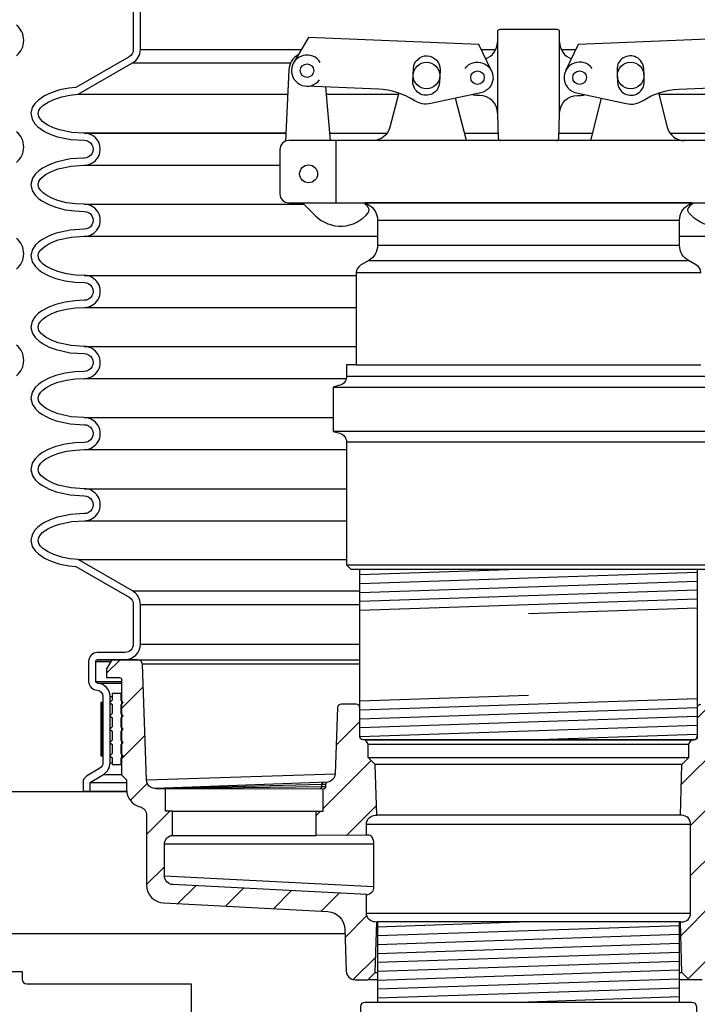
# Model space of a CAD drawing. Extents: x -169 to 6736, y -208 to 3022.
# Tile 557 of 656: x 6049 to 6059, y 966 to 980. Entities that reach past the tile are written whole.
import ezdxf

# ---------------------------------------------------------------- set-up
doc = ezdxf.new("R2010")
doc.units = 0
doc.header["$MEASUREMENT"] = 0
doc.header["$PDSIZE"] = 1
doc.layers.get('DEFPOINTS').update_dxf_attribs({"linetype": 'CONTINUOUS'})
for name, color, linetype in [('ADAPTOR', 3, 'CONTINUOUS'), ('DIM', 3, 'CONTINUOUS'), ('FILL-CAP', 1, 'CONTINUOUS'), ('FRP-SUMP', 2, 'CONTINUOUS'), ('GALV-4-PIPE', 4, 'CONTINUOUS'), ('MULTI-PORT-SHROUD', 1, 'CONTINUOUS'), ('MULTI-PORT-SPILL-BUCKET', 1, 'CONTINUOUS'), ('MULTI-PORT-SPILL-BUCKET-HATCH', 7, 'CONTINUOUS'), ('MULTI-PORT-SPILL-BUCKET-SHROUD', 1, 'CONTINUOUS'), ('THREADED-ADAPTOR', 4, 'CONTINUOUS')]:
    doc.layers.add(name, color=color, linetype=linetype)
doc.styles.add('SIMPLEX', font='simplex')
doc.dimstyles.new('DIM64', dxfattribs={"dimscale": 64, "dimtxt": 0.09375, "dimasz": 0.09375, "dimexe": 0.0625, "dimexo": 0.0625, "dimgap": 0.046875, "dimtad": 1, "dimdec": 4, "dimzin": 3, "dimdsep": 46, "dimlunit": 4, "dimtxsty": 'SIMPLEX', "dimcen": 0, "dimclrd": 256, "dimclre": 256, "dimclrt": 256, "dimadec": 0, "dimazin": 0, "dimtfac": 1, "dimtdec": 4, "dimtmove": 0, "dimatfit": 3, "dimfxl": 1, "dimfrac": 2, "dimtolj": 1, "dimtzin": 0, "dimarcsym": 0})
pattern_1 = [(45, (-1781.5617, -220.5046), (-0.35355339, 0.35355339), [])]

# ---------------------------------------------------------------- blocks, each defined once
blk = doc.blocks.new('*D61')
at = {"layer": 'DEFPOINTS', "color": 0, "transparency": 16777216}
for p in [(6443.911, 978.296), (5827.154, 978.015), (5827.154, 700.523)]:
    blk.add_point(p, dxfattribs=at)
at = {"layer": 'DIM', "lineweight": -2, "transparency": 16777216}
for p, q in [((6443.911, 974.296), (6443.911, 696.523)), ((5827.154, 974.015), (5827.154, 696.523)), ((6437.911, 700.523), (5833.154, 700.523))]:
    blk.add_line(p, q, dxfattribs=at)
at = {"layer": 'DIM', "transparency": 16777216}
for points in [[(5833.154, 701.523), (5833.154, 699.523), (5827.154, 700.523)], [(6437.911, 701.523), (6437.911, 699.523), (6443.911, 700.523)]]:
    blk.add_solid(points, dxfattribs=at)
at = {"layer": 'DIM', "transparency": 16777216, "insert": (6135.532, 708.095), "char_height": 6, "attachment_point": 5, "style": 'SIMPLEX'}
blk.add_mtext('\\A1;51\'-4 3/4" (F.V. TANK SLAB)', dxfattribs=at)

msp = doc.modelspace()

# ---------------------------------------------------------------- hatches: boundary and pattern name
at = {"layer": 'MULTI-PORT-SPILL-BUCKET-HATCH', "linetype": 'Continuous'}
h = msp.add_hatch(dxfattribs=at)
h.set_pattern_fill('LINE', color=256, scale=4, angle=45, style=0)
h.set_pattern_definition(pattern_1)
edge = h.paths.add_edge_path()
edge.add_arc((6054.24445, 967.00036), 0.125, 180, 270, ccw=False)
edge.add_line((6054.11945, 967.00036), (6054.11945, 967.25959))
edge.add_line((6054.11945, 967.25959), (6051.39459, 967.40025))
edge.add_arc((6051.40104, 967.52508), 0.125, 180, 267.044976, ccw=False)
edge.add_line((6051.27604, 967.52508), (6051.27604, 967.96879))
edge.add_arc((6051.40104, 967.96879), 0.125, 94.525391, 180, ccw=False)
edge.add_line((6051.39118, 968.0934), (6051.39109, 968.43256))
edge.add_line((6051.39109, 968.43256), (6051.28989, 968.43256))
edge.add_line((6051.28989, 968.43256), (6051.28989, 968.74577))
edge.add_line((6051.28989, 968.74577), (6051.15139, 968.74577))
edge.add_line((6051.15139, 968.74577), (6051.15139, 968.7511))
edge.add_line((6051.15139, 968.7511), (6051.15139, 968.75216))
edge.add_line((6051.15139, 968.75216), (6051.11837, 968.75536))
edge.add_line((6051.11837, 968.75536), (6051.08854, 968.76708))
edge.add_line((6051.08854, 968.76708), (6051.06191, 968.78519))
edge.add_line((6051.06191, 968.78519), (6051.04167, 968.81075))
edge.add_line((6051.04167, 968.81075), (6051.02782, 968.84058))
edge.add_line((6051.02782, 968.84058), (6051.02249, 968.87254))
edge.add_line((6051.02249, 968.87254), (6050.96605, 970.50181))
edge.add_arc((6050.90338, 970.49943), 0.06272, 2.173434, 90.189466)
edge.add_line((6050.90317, 970.56215), (6050.53564, 970.56215))
edge.add_line((6050.53564, 970.56215), (6050.4632, 970.4375))
edge.add_line((6050.4632, 970.4375), (6050.4632, 970.31286))
edge.add_line((6050.4632, 970.31286), (6050.64288, 970.31286))
edge.add_arc((6050.64253, 970.28126), 0.03161, -0.643124, 89.356876, ccw=False)
edge.add_line((6050.67413, 970.2809), (6050.67413, 968.94498))
edge.add_line((6050.67413, 968.94498), (6050.74444, 968.87467))
edge.add_line((6050.74444, 968.87467), (6050.74444, 968.73618))
edge.add_arc((6050.99373, 968.73618), 0.24929, 180, 255.438151)
edge.add_arc((6050.90102, 968.3739), 0.12467, -0.457939, 76.061689, ccw=False)
edge.add_line((6051.02569, 968.37291), (6051.02569, 967.39321))
edge.add_arc((6051.27569, 967.39321), 0.25, 180, 266.995515)
edge.add_line((6051.26258, 967.14356), (6053.57637, 967.02212))
edge.add_arc((6053.56326, 966.77246), 0.25, 1.999992, 86.995515, ccw=False)
edge.add_line((6053.81311, 966.78118), (6053.83398, 966.18349))
edge.add_arc((6053.95891, 966.18785), 0.125, 182, 270)
edge.add_line((6053.95891, 966.06285), (6054.13975, 966.06285))
edge.add_line((6054.13975, 966.06285), (6054.2426, 966.16572))
edge.add_line((6054.2426, 966.16572), (6054.2647, 966.87536))
h = msp.add_hatch(dxfattribs=at)
h.set_pattern_fill('LINE', color=256, scale=4, angle=45, style=0)
h.set_pattern_definition([(45, (-1917.3642, -192.00985), (-0.35355339, 0.35355339), [])])
edge = h.paths.add_edge_path()
edge.add_line((6062.1272, 968.94556), (6062.05695, 968.87536))
edge.add_line((6062.05695, 968.87536), (6062.02586, 968.796))
edge.add_line((6062.02586, 968.796), (6061.97001, 968.7317))
edge.add_line((6061.97001, 968.7317), (6061.89588, 968.6899))
edge.add_line((6061.89588, 968.6899), (6061.81196, 968.67538))
edge.add_line((6061.81196, 968.67538), (6059.29584, 968.67538))
edge.add_line((6059.29584, 968.67538), (6059.23229, 968.66703))
edge.add_line((6059.23229, 968.66703), (6059.17318, 968.64304))
edge.add_line((6059.17318, 968.64304), (6059.12209, 968.60509))
edge.add_line((6059.12209, 968.60509), (6059.08247, 968.55534))
edge.add_line((6059.08247, 968.55534), (6059.05653, 968.49715))
edge.add_line((6059.05653, 968.49715), (6059.046, 968.43396))
edge.add_line((6059.046, 968.43396), (6058.96741, 966.18349))
edge.add_arc((6058.84249, 966.18785), 0.125, 270, 358, ccw=False)
edge.add_line((6058.84249, 966.06285), (6058.66165, 966.06285))
edge.add_line((6058.66165, 966.06285), (6058.55879, 966.16572))
edge.add_line((6058.55879, 966.16572), (6058.53669, 966.87536))
edge.add_line((6058.53669, 966.87536), (6058.55695, 966.87536))
edge.add_arc((6058.55695, 967.00036), 0.125, 270, 360)
edge.add_line((6058.68195, 967.00036), (6058.68195, 968.25036))
edge.add_arc((6058.55695, 968.25036), 0.125, 0, 90)
edge.add_line((6058.55695, 968.37536), (6058.53669, 968.37536))
edge.add_line((6058.53669, 968.37536), (6058.55889, 969.08826))
edge.add_line((6058.55889, 969.08826), (6058.6585, 969.18786))
edge.add_line((6058.6585, 969.18786), (6058.6585, 969.37536))
edge.add_line((6058.6585, 969.37536), (6058.69458, 969.43786))
edge.add_line((6058.69458, 969.43786), (6058.7257, 969.43786))
edge.add_arc((6058.7257, 969.48786), 0.05, 269.996427, 360.000659)
edge.add_line((6058.7757, 969.48786), (6058.7757, 969.88786))
edge.add_arc((6058.82569, 969.88786), 0.05, 89.996427, 180.000659, ccw=False)
edge.add_line((6058.8257, 969.93786), (6059.03991, 969.93786))
edge.add_arc((6059.03992, 969.88786), 0.05, 1.99832, 90.004096, ccw=False)
edge.add_line((6059.08988, 969.88961), (6059.12118, 968.99342))
edge.add_line((6059.12118, 968.99342), (6059.12164, 968.98783))
edge.add_line((6059.12164, 968.98783), (6059.12261, 968.9823))
edge.add_line((6059.12261, 968.9823), (6059.12566, 968.97266))
edge.add_line((6059.12566, 968.97266), (6059.13028, 968.96366))
edge.add_line((6059.13028, 968.96366), (6059.13635, 968.95558))
edge.add_line((6059.13635, 968.95558), (6059.14368, 968.94862))
edge.add_line((6059.14368, 968.94862), (6059.15207, 968.943))
edge.add_line((6059.15207, 968.943), (6059.16129, 968.93886))
edge.add_line((6059.16129, 968.93886), (6059.17107, 968.93633))
edge.add_line((6059.17107, 968.93633), (6059.18114, 968.93548))
edge.add_line((6059.18114, 968.93548), (6061.66065, 968.93548))
edge.add_line((6061.66065, 968.93548), (6061.67225, 968.93602))
edge.add_line((6061.67225, 968.93602), (6061.68375, 968.93763))
edge.add_line((6061.68375, 968.93763), (6061.70405, 968.94327))
edge.add_line((6061.70405, 968.94327), (6061.72312, 968.95221))
edge.add_line((6061.72312, 968.95221), (6061.74041, 968.96426))
edge.add_line((6061.74041, 968.96426), (6061.75545, 968.97903))
edge.add_line((6061.75545, 968.97903), (6061.76778, 968.99613))
edge.add_line((6061.76778, 968.99613), (6061.77709, 969.01504))
edge.add_line((6061.77709, 969.01504), (6061.78306, 969.03526))
edge.add_line((6061.78306, 969.03526), (6061.78558, 969.05619))
edge.add_line((6061.78558, 969.05619), (6061.83609, 970.50254))
edge.add_arc((6061.89855, 970.50036), 0.0625, 90, 178, ccw=False)
edge.add_line((6061.89855, 970.56286), (6062.26603, 970.56286))
edge.add_line((6062.26603, 970.56286), (6062.3382, 970.43786))
edge.add_line((6062.3382, 970.43786), (6062.3382, 970.31286))
edge.add_line((6062.3382, 970.31286), (6062.15845, 970.31286))
edge.add_arc((6062.15845, 970.28161), 0.03125, 90, 180)
edge.add_line((6062.1272, 970.28161), (6062.1272, 968.94556))
h = msp.add_hatch(dxfattribs=at)
h.set_pattern_fill('LINE', color=256, scale=4, angle=45, style=0)
h.set_pattern_definition(pattern_1)
h.paths.add_polyline_path([(6054.2425, 969.08826), (6054.1429, 969.18786), (6054.1429, 969.37536), (6054.10681, 969.43786), (6054.0757, 969.43786, -0.4142352), (6054.0257, 969.48786), (6054.0257, 969.88786, 0.4142352), (6053.9757, 969.93786), (6053.76148, 969.93786, 0.40405554), (6053.71151, 969.88961), (6053.67946, 968.9717, -0.37830961), (6053.56262, 968.83703, 0.30262283), (6053.5434, 968.80819), (6053.5434, 968.77595, -0.41421356), (6053.51215, 968.7447), (6053.51215, 968.43256), (6053.41095, 968.43256), (6053.41086, 968.0934), (6054.11945, 968.09379), (6054.11945, 968.25036, -0.41421356), (6054.24445, 968.37536), (6054.2647, 968.37536)])

# ---------------------------------------------------------------- linework, layer by layer
at = {"layer": 'ADAPTOR', "color": 7}
for p, q in [((6054.2757, 976.74487), (6058.5257, 976.74487)), ((6054.2757, 976.393), (6058.52623, 976.393)), ((6054.1501, 976.17677), (6058.65129, 976.17677)), ((6058.82698, 976.00217), (6053.97441, 976.00217)), ((6053.97441, 974.71031), (6058.82698, 974.71031)), ((6058.9632, 974.54418), (6053.83766, 974.54418)), ((6053.6507, 974.39781), (6059.1507, 974.39781)), ((6059.1507, 973.77281), (6053.6507, 973.77281)), ((6058.96373, 973.62231), (6053.8382, 973.62231)), ((6053.8383, 971.89761), (6058.9633, 971.89761))]:
    msp.add_line(p, q, dxfattribs=at)
at = {"layer": 'ADAPTOR', "linetype": 'Continuous'}
for points in [[(6058.698, 976.98881), (6054.10339, 976.98881), (6054.15111, 976.96114, -0.26744182), (6054.2757, 976.74487), (6054.2757, 976.39263, -0.26792575), (6054.15071, 976.17613), (6054.0369, 976.11041, 0.26792575), (6053.97441, 976.00217), (6053.97441, 974.71031), (6053.8382, 974.71031), (6053.8382, 974.54413, -0.33900864), (6053.74574, 974.42344), (6053.6507, 974.39781), (6053.6507, 973.77281), (6053.74574, 973.74718, -0.33899174), (6053.8382, 973.6265), (6053.8383, 971.89761), (6053.9008, 971.83511), (6058.90059, 971.83511)], [(6058.82698, 976.00217, 0.26792575), (6058.76449, 976.11041), (6058.65068, 976.17613, -0.26792575), (6058.5257, 976.39263), (6058.5257, 976.74487, -0.26744182), (6058.65029, 976.96114), (6058.698, 976.98881)]]:
    msp.add_lwpolyline(points, format="xyb", dxfattribs=at)
at = {"layer": 'FILL-CAP', "linetype": 'Continuous'}
for p, q in [((6053.61564, 977.86381), (6053.54976, 978.61793)), ((6055.9632, 978.24931), (6055.9632, 978.23881))]:
    msp.add_line(p, q, dxfattribs=at)
at = {"layer": 'FILL-CAP', "color": 2, "linetype": 'Continuous'}
for p, q in [((6055.52523, 977.86457), (6055.3725, 978.45874)), ((6057.27616, 977.86457), (6057.42889, 978.45874)), ((6053.6932, 976.98881), (6053.6932, 977.86381))]:
    msp.add_line(p, q, dxfattribs=at)
at = {"layer": 'FILL-CAP', "linetype": 'Continuous'}
for points in [[(6056.79492, 977.86381, 0.40402622), (6056.82615, 977.89397), (6056.8382, 978.23881), (6056.8382, 978.24931), (6056.8382, 979.39506, 0.41421356), (6056.80695, 979.42631), (6055.99445, 979.42631, 0.41421356), (6055.9632, 979.39506), (6055.9632, 978.23881), (6055.97524, 977.89397, 0.40402622), (6056.00647, 977.86381)], [(6053.15895, 979.06988, 0.2587825), (6053.02893, 978.86016), (6052.97797, 977.85434)], [(6055.50657, 978.87964, -1.44499019), (6055.72827, 978.53552), (6055.02586, 978.38393, -0.19970767), (6054.79012, 978.42723, 0.13452379), (6054.28654, 978.58769), (6053.27392, 978.62926)], [(6057.29482, 978.87964, 1.44499019), (6057.07312, 978.53552), (6057.77554, 978.38393, 0.19970767), (6058.01127, 978.42723, -0.13452379), (6058.51485, 978.58769), (6059.52747, 978.62926)]]:
    msp.add_lwpolyline(points, format="xyb", dxfattribs=at)
for points in [[(6055.87962, 978.84341), (6055.70135, 979.2177), (6053.30212, 979.31618), (6053.09377, 978.95775)], [(6059.70762, 978.95775), (6059.49927, 979.31618), (6057.10004, 979.2177), (6056.92177, 978.84341)]]:
    msp.add_lwpolyline(points, dxfattribs=at)
for points in [[(6054.78008, 978.87645, -1), (6055.15476, 978.86107), (6055.14738, 978.68122, -1.00000015), (6054.7727, 978.6966)], [(6058.02131, 978.87645, 1), (6057.64663, 978.86107), (6057.65401, 978.68122, 1.00000015), (6058.0287, 978.6966)], [(6059.7757, 976.98881, 0.41421356), (6059.9007, 977.11381), (6059.9007, 977.73881, 0.41421356), (6059.7757, 977.86381), (6053.0257, 977.86381, 0.41421356), (6052.9007, 977.73881), (6052.9007, 977.11381, 0.41421356), (6053.0257, 976.98881)]]:
    msp.add_lwpolyline(points, format="xyb", close=True, dxfattribs=at)
at = {"layer": 'FILL-CAP', "color": 2, "linetype": 'Continuous'}
for points in [[(6054.57308, 978.53337), (6054.44923, 978.05157, -0.34229985), (6054.2071, 977.86381)], [(6055.9632, 978.24931, 0.41421356), (6055.7132, 978.49931), (6055.6822, 978.49931, -0.08282474), (6055.60994, 978.50998)], [(6056.8382, 978.24931, -0.41421356), (6057.0882, 978.49931), (6057.1192, 978.49931, 0.08282474), (6057.19146, 978.50998)], [(6058.22832, 978.53337), (6058.35216, 978.05157, 0.34229985), (6058.59429, 977.86381)], [(6053.21787, 976.98881), (6053.40072, 976.80669, 0.44640039), (6054.14399, 976.84861, 0.36107386), (6054.14253, 976.92845, 0.04329968), (6054.08066, 976.98881)], [(6059.58353, 976.98881), (6059.40067, 976.80669, -0.44640039), (6058.6574, 976.84861, -0.36107386), (6058.65886, 976.92845, -0.04329968), (6058.72073, 976.98881)]]:
    msp.add_lwpolyline(points, format="xyb", dxfattribs=at)
at = {"layer": 'FILL-CAP', "color": 7, "linetype": 'Continuous'}
for centre, radius in [((6053.28289, 978.84782), 0.0955), ((6054.96373, 978.77883), 0.1875), ((6055.6822, 978.74931), 0.0955), ((6057.1192, 978.74931), 0.096), ((6057.83766, 978.77883), 0.1875), ((6053.3052, 977.39581), 0.126)]:
    msp.add_circle(centre, radius, dxfattribs=at)
at = {"layer": 'FILL-CAP', "color": 2, "linetype": 'Continuous'}
for centre, start, end in [((6055.7132, 979.24931), 289.892293, 0), ((6057.0882, 979.24931), 180, 250.107707)]:
    msp.add_arc(centre, 0.25, start, end, dxfattribs=at)
at = {"layer": 'FILL-CAP', "linetype": 'Continuous'}
msp.add_arc((6053.28297, 978.84782), 0.2188, 31.207476, 324.090131, dxfattribs=at)
at = {"layer": 'FRP-SUMP', "color": 7, "linetype": 'Continuous'}
for p, q in [((6045.94361, 968.71159), (6050.74566, 968.71159)), ((6048.78091, 966.71159), (6053.81554, 966.71159))]:
    msp.add_line(p, q, dxfattribs=at)
at = {"layer": 'FRP-SUMP', "linetype": 'Continuous'}
msp.add_lwpolyline([(6049.2757, 966.17671), (6049.2757, 966.06945, 0.41421356), (6049.3382, 966.00695), (6051.6505, 966.00695), (6051.6505, 962.35695), (6045.15089, 962.35695), (6045.15089, 966.00695), (6047.4632, 966.00695, 0.41421356), (6047.5257, 966.06945), (6047.5257, 966.17671)], format="xyb", close=True, dxfattribs=at)
at = {"layer": 'GALV-4-PIPE', "color": 7}
for p, q in [((6056.4007, 971.83511), (6054.0257, 971.75511)), ((6058.7757, 971.79003), (6054.0257, 971.63004)), ((6058.7757, 971.66496), (6054.0257, 971.50497)), ((6058.7757, 971.53989), (6054.0257, 971.3799)), ((6058.7757, 971.41482), (6054.0257, 971.25483)), ((6058.7757, 971.28975), (6056.4007, 971.20975)), ((6054.0257, 969.98322), (6056.4007, 970.06321)), ((6054.0257, 969.85815), (6058.7757, 970.01814)), ((6054.0257, 969.73308), (6058.7757, 969.89307)), ((6054.0257, 969.608), (6058.7757, 969.768)), ((6054.0257, 969.48293), (6058.7757, 969.64293)), ((6056.4007, 969.43786), (6058.7757, 969.51786))]:
    msp.add_line(p, q, dxfattribs=at)
at = {"layer": 'GALV-4-PIPE', "linetype": 'Continuous'}
msp.add_lwpolyline([(6054.0257, 969.48473), (6054.0257, 971.83511), (6058.7757, 971.83511), (6058.7757, 969.48473, -0.41421356), (6058.72882, 969.43786), (6054.07257, 969.43786, -0.41421356)], format="xyb", close=True, dxfattribs=at)
at = {"layer": 'MULTI-PORT-SHROUD', "color": 1, "linetype": 'Continuous'}
for points in [[(6049.19603, 979.0581, 0.46630723), (6049.19603, 979.489)], [(6049.19603, 977.5581, 0.46630723), (6049.19603, 977.989)], [(6049.19603, 976.0581, 0.46630723), (6049.19603, 976.489)], [(6049.19603, 974.5581, 0.46630694), (6049.19603, 974.989)]]:
    msp.add_lwpolyline(points, format="xyb", dxfattribs=at)
at = {"layer": 'MULTI-PORT-SPILL-BUCKET', "color": 7, "linetype": 'Continuous'}
for p, q in [((6050.30882, 970.54004), (6050.52219, 970.54004)), ((6050.32565, 970.56286), (6054.0257, 970.56286)), ((6054.0257, 970.50254), (6050.9653, 970.50254)), ((6050.30882, 970.25879), (6050.6742, 970.25879)), ((6050.33511, 970.23374), (6050.6742, 970.23374)), ((6050.6657, 970.08786), (6050.6742, 970.08786)), ((6050.6657, 969.93161), (6050.6742, 969.93161)), ((6050.6657, 969.74411), (6050.6742, 969.74411)), ((6050.6657, 969.55661), (6050.6742, 969.55661)), ((6054.11786, 969.43786), (6058.69458, 969.43786)), ((6050.6657, 969.36911), (6050.6742, 969.36911)), ((6054.1429, 969.37536), (6058.6585, 969.37536)), ((6050.6657, 969.18161), (6050.6742, 969.18161)), ((6054.15377, 969.18786), (6058.6585, 969.18786)), ((6050.6657, 969.08786), (6050.6742, 969.08786)), ((6058.55889, 969.08826), (6054.2425, 969.08826)), ((6051.02237, 968.87593), (6053.67901, 968.95957)), ((6053.57363, 968.83943), (6051.15139, 968.75216)), ((6058.53669, 968.37536), (6054.2647, 968.37536)), ((6054.11945, 968.25036), (6058.68195, 968.25036)), ((6054.22507, 967.96915), (6051.27604, 967.96915)), ((6054.22507, 967.36909), (6051.27609, 967.52132)), ((6054.11945, 967.00036), (6058.68195, 967.00036)), ((6058.53669, 966.87536), (6054.2647, 966.87536)), ((6054.2426, 966.16572), (6054.2757, 966.16572)), ((6058.5257, 966.16572), (6058.55879, 966.16572)), ((6054.2757, 966.06285), (6054.13975, 966.06285)), ((6058.66165, 966.06285), (6058.5257, 966.06285))]:
    msp.add_line(p, q, dxfattribs=at)
at = {"layer": 'MULTI-PORT-SPILL-BUCKET', "linetype": 'Continuous'}
for p, q in [((6051.39109, 968.43256), (6053.41095, 968.43256)), ((6051.39118, 968.0934), (6053.41086, 968.09291))]:
    msp.add_line(p, q, dxfattribs=at)
for points in [[(6054.24445, 966.87536, -0.41421356), (6054.11945, 967.00036), (6054.11945, 967.25959), (6051.39459, 967.40025, -0.39918704), (6051.27604, 967.52508), (6051.27604, 967.96879, -0.3912647), (6051.39118, 968.0934), (6051.39109, 968.43256), (6051.28989, 968.43256), (6051.28989, 968.74577), (6051.15139, 968.74577), (6051.15139, 968.7511), (6051.15139, 968.75216), (6051.11837, 968.75536), (6051.08854, 968.76708), (6051.06191, 968.78519), (6051.04167, 968.81075), (6051.02782, 968.84058), (6051.02249, 968.87254), (6050.96605, 970.50181, 0.4041076), (6050.90317, 970.56215), (6050.53564, 970.56215), (6050.4632, 970.4375), (6050.4632, 970.31286), (6050.64288, 970.31286, -0.41421356), (6050.67413, 970.2809), (6050.67413, 968.94498), (6050.74444, 968.87467), (6050.74444, 968.73618, 0.34158774), (6050.93105, 968.4949, -0.34686572), (6051.02569, 968.37291), (6051.02569, 967.39321, 0.39893686), (6051.26258, 967.14356), (6053.57637, 967.02212, -0.38885624), (6053.81311, 966.78118), (6053.83398, 966.18349, 0.40402623), (6053.95891, 966.06285), (6054.13975, 966.06285), (6054.2426, 966.16572), (6054.2647, 966.87536)], [(6054.11945, 968.09379), (6054.11945, 968.25036, -0.41421356), (6054.24445, 968.37536), (6054.2647, 968.37536), (6054.2425, 969.08826), (6054.1429, 969.18786), (6054.1429, 969.37536), (6054.10681, 969.43786), (6054.0757, 969.43786, -0.4142352), (6054.0257, 969.48786), (6054.0257, 969.88786, 0.4142352), (6053.9757, 969.93786), (6053.76148, 969.93786, 0.40405554), (6053.71151, 969.88961), (6053.67905, 968.95996, -0.32549852), (6053.57595, 968.8395), (6053.57363, 968.83943, 0.4046463), (6053.5434, 968.80819), (6053.5434, 968.77595, -0.41421356), (6053.51215, 968.7447), (6051.28989, 968.74577)], [(6058.7757, 969.88786, -0.4142352), (6058.8257, 969.93786)], [(6058.84249, 966.06285), (6058.66165, 966.06285), (6058.55879, 966.16572), (6058.53669, 966.87536), (6058.55695, 966.87536, 0.41421356), (6058.68195, 967.00036), (6058.68195, 968.25036, 0.41421356), (6058.55695, 968.37536), (6058.53669, 968.37536), (6058.55889, 969.08826), (6058.6585, 969.18786), (6058.6585, 969.37536), (6058.69458, 969.43786), (6058.7257, 969.43786, 0.4142352), (6058.7757, 969.48786)], [(6054.11945, 967.25959, 0.39700702), (6054.22507, 967.36909), (6054.22507, 967.96915), (6054.22507, 967.98087), (6054.22294, 968.00217), (6054.21868, 968.02241), (6054.21122, 968.04266), (6054.2027, 968.0597), (6054.19311, 968.07462), (6054.18246, 968.08527), (6054.17074, 968.09166), (6054.15902, 968.09379), (6054.11945, 968.09379), (6053.41086, 968.0934), (6053.41095, 968.43256), (6053.51215, 968.43256), (6053.51215, 968.7447)]]:
    msp.add_lwpolyline(points, format="xyb", dxfattribs=at)
at = {"layer": 'MULTI-PORT-SPILL-BUCKET', "color": 2, "linetype": 'Continuous'}
msp.add_lwpolyline([(6050.6657, 969.36911), (6050.69695, 969.40036), (6050.6657, 969.43161), (6050.6657, 969.55661), (6050.69695, 969.58786), (6050.6657, 969.61911), (6050.6657, 969.74411), (6050.69695, 969.77536), (6050.6657, 969.80661), (6050.6657, 969.93161), (6050.69695, 969.96286), (6050.6657, 969.99411), (6050.6657, 970.08786), (6050.5407, 970.08786), (6050.5407, 969.99411), (6050.50945, 969.96286), (6050.5407, 969.93161), (6050.5407, 969.80661), (6050.50945, 969.77536), (6050.5407, 969.74411), (6050.5407, 969.61911), (6050.50945, 969.58786), (6050.5407, 969.55661), (6050.5407, 969.43161), (6050.50945, 969.40036), (6050.5407, 969.36911), (6050.5407, 969.24411), (6050.50945, 969.21286), (6050.5407, 969.18161), (6050.5407, 969.08786), (6050.6657, 969.08786), (6050.6657, 969.18161), (6050.69695, 969.21286), (6050.6657, 969.24411)], close=True, dxfattribs=at)
at = {"layer": 'MULTI-PORT-SPILL-BUCKET', "color": 7, "linetype": 'Continuous'}
for points in [[(6053.5434, 968.80819), (6053.48523, 968.80629), (6051.15139, 968.74577)], [(6053.5434, 968.77595), (6053.48516, 968.77595), (6051.28989, 968.74577)]]:
    msp.add_lwpolyline(points, dxfattribs=at)
msp.add_lwpolyline([(6053.51777, 968.83759), (6053.51545, 968.83752, 0.4046463), (6053.48523, 968.80629), (6053.48516, 968.77595, -0.41421356), (6053.45391, 968.7447)], format="xyb", dxfattribs=at)
at = {"layer": 'MULTI-PORT-SPILL-BUCKET-SHROUD', "color": 7, "linetype": 'Continuous'}
for p, q in [((6050.9382, 979.1454), (6053.20285, 979.1454)), ((6055.73578, 979.1454), (6055.94058, 979.1454)), ((6056.86081, 979.1454), (6057.06561, 979.1454)), ((6050.82841, 978.95572), (6053.05265, 978.95572)), ((6050.06209, 978.5155), (6053.01147, 978.5155)), ((6053.55871, 978.5155), (6054.56848, 978.5155)), ((6058.23291, 978.5155), (6059.24268, 978.5155)), ((6050.14824, 977.96816), (6052.98374, 977.96816)), ((6052.98374, 977.96816), (6050.14824, 977.96816)), ((6053.60653, 977.96816), (6054.41029, 977.96816)), ((6055.4986, 977.96816), (6055.97265, 977.96816)), ((6056.82874, 977.96816), (6057.30279, 977.96816)), ((6058.3911, 977.96816), (6059.19487, 977.96816)), ((6050.14824, 977.51816), (6052.9007, 977.51816)), ((6050.14823, 976.96816), (6053.2386, 976.96816)), ((6054.1043, 976.96816), (6054.139, 976.96816)), ((6058.66239, 976.96816), (6058.69709, 976.96816)), ((6050.14823, 976.51816), (6054.2757, 976.51816)), ((6058.5257, 976.51816), (6062.65316, 976.51816)), ((6050.14822, 975.96816), (6053.97441, 975.96816)), ((6050.14822, 975.51816), (6053.97441, 975.51816)), ((6050.14822, 974.96816), (6053.97441, 974.96816)), ((6050.14822, 974.51816), (6053.83547, 974.51816)), ((6050.14823, 973.96816), (6053.6507, 973.96816)), ((6050.14823, 973.51816), (6053.8382, 973.51816)), ((6050.14824, 972.96816), (6053.83824, 972.96816)), ((6050.14824, 972.51816), (6053.83826, 972.51816)), ((6050.06209, 971.97082), (6053.8383, 971.97082)), ((6050.82841, 971.5306), (6054.0257, 971.5306)), ((6050.9382, 971.34092), (6054.0257, 971.34092)), ((6050.9382, 970.78379), (6054.0257, 970.78379)), ((6050.5107, 970.04662), (6050.5407, 970.04662)), ((6050.6657, 969.99411), (6050.67418, 969.99411)), ((6050.6657, 969.80661), (6050.6742, 969.80661)), ((6050.6657, 969.61911), (6050.6742, 969.61911)), ((6050.6657, 969.43161), (6050.6742, 969.43161)), ((6050.41072, 969.21286), (6050.4057, 969.21286)), ((6050.6657, 969.24411), (6050.6742, 969.24411)), ((6050.5107, 969.11522), (6050.5407, 969.11522)), ((6050.41926, 968.95066), (6050.6742, 968.95066)), ((6050.2307, 968.83817), (6050.74444, 968.83817)), ((6050.2307, 968.71286), (6050.74553, 968.71286))]:
    msp.add_line(p, q, dxfattribs=at)
at = {"layer": 'MULTI-PORT-SPILL-BUCKET-SHROUD', "color": 1, "linetype": 'Continuous'}
for points in [[(6050.8382, 979.70254), (6050.8382, 979.1454, -0.26853007), (6050.7786, 979.04244), (6050.03068, 978.61279), (6049.93017, 978.60239), (6049.80522, 978.57718), (6049.68223, 978.53719), (6049.58903, 978.49371), (6049.50215, 978.4341), (6049.45688, 978.38952), (6049.4168, 978.32961), (6049.3967, 978.24819), (6049.41301, 978.16474), (6049.45245, 978.10205), (6049.49597, 978.05777), (6049.54045, 978.02327), (6049.5873, 977.99407), (6049.6773, 977.95102), (6049.77243, 977.91844), (6049.95843, 977.87986), (6050.14556, 977.86813, -1.02213573), (6050.14544, 977.61819), (6050.13574, 977.61756), (6049.94855, 977.60527), (6049.75378, 977.56234), (6049.65314, 977.5252), (6049.55827, 977.47496), (6049.50897, 977.43961), (6049.46252, 977.39581), (6049.41921, 977.33458), (6049.39521, 977.24869), (6049.41484, 977.16069), (6049.4573, 977.09644), (6049.50373, 977.05096), (6049.55307, 977.0147), (6049.64796, 976.96334), (6049.74765, 976.92597), (6049.87966, 976.8926), (6050.01368, 976.8739), (6050.14638, 976.86815, -1.01877101), (6050.14543, 976.61819), (6049.94855, 976.60527), (6049.75377, 976.56234), (6049.65313, 976.5252), (6049.55826, 976.47496), (6049.50896, 976.43961), (6049.46252, 976.39581), (6049.4192, 976.33458), (6049.3952, 976.24868), (6049.41484, 976.16069), (6049.45729, 976.09644), (6049.50372, 976.05096), (6049.55306, 976.0147), (6049.64796, 975.96334), (6049.74764, 975.92597), (6049.87966, 975.8926), (6050.01368, 975.8739), (6050.14637, 975.86815, -1.01490594), (6050.14637, 975.61818), (6050.01363, 975.61242), (6049.87956, 975.5937), (6049.7475, 975.56031), (6049.64778, 975.5229), (6049.55286, 975.47149), (6049.50352, 975.43519), (6049.45707, 975.38963), (6049.41466, 975.32523), (6049.39522, 975.23714), (6049.41942, 975.15133), (6049.46279, 975.09021), (6049.50926, 975.04647), (6049.55858, 975.01116), (6049.65349, 974.96097), (6049.75416, 974.92387), (6049.94899, 974.88099), (6050.14543, 974.86813, -1.01873998), (6050.14637, 974.61818), (6050.01368, 974.61243), (6049.87966, 974.59372), (6049.74764, 974.56035), (6049.64796, 974.52298), (6049.55306, 974.47162), (6049.50372, 974.43537), (6049.45729, 974.38988), (6049.41484, 974.32563), (6049.3952, 974.23764), (6049.4192, 974.15175), (6049.46252, 974.09052), (6049.50896, 974.04671), (6049.55826, 974.01137), (6049.65313, 973.96113), (6049.75377, 973.92399), (6049.94855, 973.88105), (6050.14543, 973.86813, -1.01877171), (6050.14638, 973.61818), (6050.01368, 973.61243), (6049.87966, 973.59372), (6049.74764, 973.56035), (6049.64796, 973.52298), (6049.55306, 973.47162), (6049.50373, 973.43537), (6049.4573, 973.38988), (6049.41484, 973.32563), (6049.39521, 973.23764), (6049.41921, 973.15175), (6049.46252, 973.09052), (6049.50897, 973.04671), (6049.55827, 973.01137), (6049.65314, 972.96113), (6049.75378, 972.92399), (6049.94855, 972.88105), (6050.14544, 972.86813, -1.0221364), (6050.14556, 972.61819), (6049.95843, 972.60647), (6049.77243, 972.56788), (6049.6773, 972.53531), (6049.5873, 972.49225), (6049.54045, 972.46306), (6049.49597, 972.42856), (6049.45245, 972.38428), (6049.41301, 972.32159), (6049.3967, 972.23814), (6049.4168, 972.15672), (6049.45688, 972.09681), (6049.50215, 972.05222), (6049.58903, 971.99262), (6049.68223, 971.94913), (6049.80522, 971.90914), (6049.93018, 971.88394), (6050.03068, 971.87354), (6050.7786, 971.44389, -0.26853007), (6050.8382, 971.34092), (6050.8382, 970.78379, -0.41421356), (6050.71945, 970.66504), (6050.33028, 970.66504, 0.38409502), (6050.20882, 970.54358), (6050.20882, 970.25521, 0.38057787), (6050.32876, 970.13394, -0.39570541), (6050.4107, 970.04662), (6050.4107, 969.11467, -0.26412454), (6050.36755, 969.03626), (6050.17946, 968.92405, 0.26412454), (6050.1307, 968.84172), (6050.1307, 968.71286), (6050.2307, 968.71286), (6050.2307, 968.83817)], [(6050.2307, 968.83817), (6050.41926, 968.95066, 0.26412454), (6050.5107, 969.11522), (6050.5107, 970.04662, 0.39570541), (6050.33511, 970.23374, -0.36364842), (6050.30882, 970.25879), (6050.30882, 970.54004, -0.35077115), (6050.33382, 970.56504), (6050.71945, 970.56504, 0.41421356), (6050.9382, 970.78379), (6050.9382, 971.34092, 0.26853007), (6050.82841, 971.5306), (6050.06209, 971.97082), (6049.94524, 971.98291), (6049.83065, 972.00603), (6049.71897, 972.04234), (6049.6388, 972.07975), (6049.56602, 972.12968), (6049.53432, 972.16089), (6049.50968, 972.19773), (6049.49909, 972.24065), (6049.50758, 972.28412), (6049.53134, 972.32188), (6049.56257, 972.35366), (6049.59769, 972.3809), (6049.63547, 972.40444), (6049.71521, 972.44259), (6049.79889, 972.47124), (6049.97178, 972.50711), (6050.14824, 972.51816, 1.00000067), (6050.14824, 972.96816), (6049.96267, 972.98034), (6049.78198, 973.02017), (6049.69403, 973.05263), (6049.61104, 973.09658), (6049.5727, 973.12407), (6049.5384, 973.15642), (6049.51086, 973.19535), (6049.49828, 973.24037), (6049.50843, 973.28587), (6049.53487, 973.32589), (6049.56865, 973.35898), (6049.60673, 973.38696), (6049.68951, 973.43176), (6049.77754, 973.46477), (6049.89888, 973.49544), (6050.02278, 973.51273), (6050.14823, 973.51816, 1.00000067), (6050.14823, 973.96816), (6049.96266, 973.98034), (6049.78198, 974.02017), (6049.69402, 974.05263), (6049.61103, 974.09658), (6049.57269, 974.12407), (6049.53839, 974.15642), (6049.51085, 974.19535), (6049.49827, 974.24037), (6049.50842, 974.28587), (6049.53486, 974.32589), (6049.56865, 974.35898), (6049.60672, 974.38696), (6049.6895, 974.43176), (6049.77754, 974.46477), (6049.89888, 974.49544), (6050.02277, 974.51273), (6050.14822, 974.51816, 1.00000016), (6050.14822, 974.96816), (6049.96309, 974.98028), (6049.78233, 975.02006), (6049.69433, 975.05249), (6049.6113, 975.0964), (6049.57292, 975.12388), (6049.53858, 975.1562), (6049.51097, 975.19511), (6049.49828, 975.24011), (6049.50833, 975.28565), (6049.53471, 975.32571), (6049.56848, 975.35884), (6049.60656, 975.38685), (6049.68935, 975.43169), (6049.77741, 975.46473), (6049.89879, 975.49542), (6050.02273, 975.51272), (6050.14822, 975.51816, 1.00000017), (6050.14822, 975.96816), (6050.02277, 975.9736), (6049.89888, 975.99089), (6049.77754, 976.02156), (6049.6895, 976.05456), (6049.60672, 976.09936), (6049.56865, 976.12735), (6049.53486, 976.16044), (6049.50842, 976.20045), (6049.49827, 976.24596), (6049.51085, 976.29097), (6049.53839, 976.32991), (6049.57269, 976.36226), (6049.61103, 976.38975), (6049.69402, 976.43369), (6049.78198, 976.46615), (6049.96266, 976.50599), (6050.14823, 976.51816, 1.00000017), (6050.14823, 976.96816), (6050.02278, 976.9736), (6049.89888, 976.99089), (6049.77754, 977.02156), (6049.68951, 977.05456), (6049.60673, 977.09936), (6049.56865, 977.12735), (6049.53487, 977.16044), (6049.50843, 977.20045), (6049.49828, 977.24596), (6049.51086, 977.29097), (6049.5384, 977.32991), (6049.5727, 977.36226), (6049.61104, 977.38975), (6049.69403, 977.43369), (6049.78198, 977.46615), (6049.96267, 977.50599), (6050.14228, 977.51777), (6050.14824, 977.51816, 1), (6050.14824, 977.96816), (6049.97178, 977.97922), (6049.79889, 978.01508), (6049.71521, 978.04374), (6049.63547, 978.08188), (6049.59769, 978.10543), (6049.56257, 978.13266), (6049.53134, 978.16444), (6049.50758, 978.20221), (6049.49909, 978.24568), (6049.50968, 978.2886), (6049.53432, 978.32543), (6049.56602, 978.35664), (6049.6388, 978.40658), (6049.71897, 978.44398), (6049.83065, 978.48029), (6049.94524, 978.50341), (6050.06209, 978.5155), (6050.82841, 978.95572, 0.26853007), (6050.9382, 979.1454), (6050.9382, 979.70254, 0.41421356)]]:
    msp.add_lwpolyline(points, format="xyb", dxfattribs=at)
at = {"layer": 'MULTI-PORT-SPILL-BUCKET-SHROUD', "color": 7, "linetype": 'Continuous'}
msp.add_lwpolyline([(6050.4057, 969.96286), (6050.3807, 969.96286), (6050.3807, 969.21286), (6050.4057, 969.21286), (6050.4057, 969.96286), (6050.40695, 969.96286), (6050.41072, 969.96286)], dxfattribs=at)
at = {"layer": 'THREADED-ADAPTOR', "color": 7}
for p, q in [((6056.4007, 966.87536), (6054.2757, 966.80378)), ((6058.5257, 966.82187), (6054.2757, 966.67871)), ((6058.5257, 966.69679), (6054.2757, 966.55364)), ((6058.5257, 966.57172), (6054.2757, 966.42857)), ((6058.5257, 966.44665), (6054.2757, 966.3035)), ((6058.5257, 966.32158), (6054.2757, 966.17843)), ((6058.5257, 966.19651), (6054.2757, 966.05336)), ((6058.5257, 966.07144), (6054.2757, 965.92829)), ((6058.5257, 965.94637), (6054.2757, 965.80322)), ((6058.5257, 965.8213), (6056.4007, 965.74972))]:
    msp.add_line(p, q, dxfattribs=at)
at = {"layer": 'THREADED-ADAPTOR', "linetype": 'Continuous'}
msp.add_lwpolyline([(6058.5257, 965.74972), (6058.5257, 966.87536), (6054.2757, 966.87536), (6054.2757, 965.74972)], dxfattribs=at)
msp.add_lwpolyline([(6058.69931, 964.24972), (6054.10208, 964.24972, -0.41421356), (6054.03958, 964.31222), (6054.03958, 965.68722, -0.41421356), (6054.10208, 965.74972), (6058.69931, 965.74972, -0.41421356), (6058.76181, 965.68722), (6058.76181, 964.31222, -0.41421356)], format="xyb", close=True, dxfattribs=at)

# ---------------------------------------------------------------- dimensions: what is measured, and where the dimension line sits
at = {"layer": 'DIM'}
dim = msp.add_linear_dim(base=(5827.15422, 700.52328), p1=(6443.9106, 978.29596), p2=(5827.15422, 978.01471), angle=180, text='<> (F.V. TANK SLAB)', dimstyle='DIM64', dxfattribs=at)
dim.commit()
dim.dimension.update_dxf_attribs({"geometry": '*D61', "text_midpoint": (6135.53241, 708.09471)})

doc.saveas('drawing.dxf')
